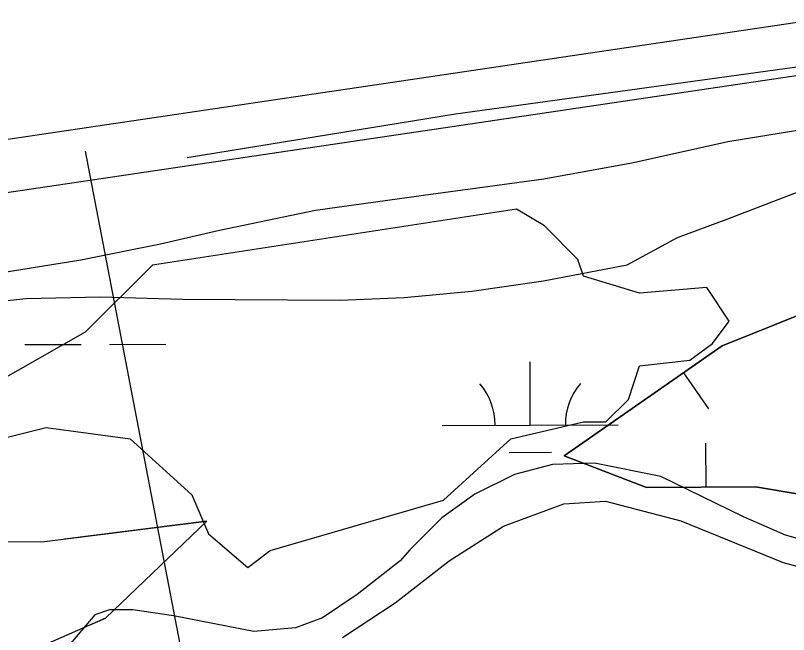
# Model space of a CAD drawing. Extents: x 3355677 to 3393573, y 612928 to 638357.
# Drawn here: x 3361903.3 to 3362342.3, y 624768.4 to 625120 of the extents above; entities that cross this region are included whole.
import ezdxf

# ---------------------------------------------------------------- set-up
doc = ezdxf.new("R2010")
doc.units = 0
for name, color, linetype in [('V-BORW-LINE', 7, 'Continuous'), ('V-FLOD-BASE', 7, 'Continuous'), ('V-LEVE-TOET', 7, 'Continuous'), ('V-RIVR-RANG', 7, 'Continuous'), ('V-SITE-VEGE', 7, 'Continuous'), ('V-SURV-LINE', 7, 'Continuous'), ('V-WETL-SWMP', 7, 'Continuous')]:
    doc.layers.add(name, color=color, linetype=linetype)

msp = doc.modelspace()

# ---------------------------------------------------------------- linework, layer by layer
at = {"layer": 'V-BORW-LINE'}
for p, q in [((3362282.64, 624917.09), (3362296.91, 624896.57)), ((3362295.49, 624852.11), (3362295.39, 624877.11))]:
    msp.add_line(p, q, dxfattribs=at)
for points in [[(3363467.02, 624927.35), (3363384.91, 624883.4), (3363288.31, 624867.19), (3363008.47, 624849.87), (3362836.5, 624865.56), (3362718.56, 624850.45), (3362656.99, 624819.93), (3362550.73, 624831.8), (3362401.38, 624839.31), (3362323.63, 624852.22), (3362261.75, 624851.98), (3362214.82, 624869.93), (3362304.56, 624932.34), (3362392.9, 624967.69), (3362617.51, 624972.25), (3362723.78, 625012.43), (3362872.44, 625002.06), (3363044.82, 625030.9), (3363198.05, 625038.47), (3363368.09, 625012.89), (3363449.54, 624974.26), (3363467.02, 624927.35)], [(3363381.53, 625006.52), (3363368.09, 625012.89), (3363198.05, 625038.47), (3363044.82, 625030.9), (3362872.44, 625002.06), (3362723.78, 625012.43), (3362617.51, 624972.25), (3362392.9, 624967.69), (3362304.56, 624932.34), (3362214.82, 624869.93), (3362261.75, 624851.98), (3362323.63, 624852.22), (3362401.38, 624839.31), (3362479.21, 624835.39)], [(3362011.91, 624832.9), (3361954.36, 624777.65), (3361862.31, 624737.28), (3361602.85, 624718.61), (3361381.44, 624660.66), (3361232.6, 624634.94), (3360997.73, 624590.32), (3360818.94, 624546.45), (3360762.94, 624564.29), (3360790.01, 624579.52), (3360950.59, 624647.2), (3361136.82, 624677.58), (3361352.14, 624716.79), (3361470.94, 624750.07), (3361713.51, 624822.88), (3361918.27, 624821.03), (3362011.91, 624832.9)], [(3362011.91, 624832.9), (3361931.13, 624822.66)], [(3361945.8, 624773.9), (3361954.36, 624777.65), (3362011.91, 624832.9)]]:
    msp.add_lwpolyline(points, dxfattribs=at)
at = {"layer": 'V-FLOD-BASE'}
msp.add_lwpolyline([(3362000.77, 625039.28), (3362153.17, 625064.19), (3362360.81, 625092.75), (3362504.83, 625113.44), (3362708.54, 625144.08), (3362865.14, 625169.7), (3362985.38, 625188.22), (3363125.9, 625207.51), (3363202.82, 625212.62), (3363267.86, 625214.9), (3363381.16, 625216.61), (3363462.31, 625209.15), (3363630.2, 625192.84), (3363736.55, 625179.85), (3363858.98, 625167.6), (3363988.4, 625154.68), (3364110.14, 625139.64), (3364233.97, 625124.6), (3364270.36, 625117.01), (3364292.06, 625112.87)], dxfattribs=at)
at = {"layer": 'V-LEVE-TOET'}
msp.add_lwpolyline([(3361597.25, 624936.89), (3361680.25, 624948.29), (3361740.23, 624956.13), (3361791.14, 624963.95), (3361840.67, 624968.97), (3361895.78, 624974.01), (3361940.42, 624981.12), (3361985.74, 624990.31), (3362019.21, 624998.08), (3362073.61, 625009.4), (3362134.99, 625017.95), (3362203.34, 625027.21), (3362254.25, 625036.42), (3362307.94, 625048.44), (3362360.25, 625056.96)], dxfattribs=at)
at = {"layer": 'V-RIVR-RANG'}
msp.add_line((3361942.89, 625042.9), (3362206.77, 623667.97), dxfattribs=at)
at = {"layer": 'V-SITE-VEGE'}
for p, q in [((3362180.41, 624829.97), (3362214.64, 624842.65)), ((3362214.64, 624842.65), (3362238.42, 624844.12)), ((3362238.42, 624844.12), (3362281.11, 624833.05)), ((3362281.11, 624833.05), (3362339.23, 624809.43)), ((3362149.69, 624810.3), (3362180.41, 624829.97)), ((3362118.98, 624786.43), (3362149.69, 624810.3)), ((3362339.23, 624809.43), (3362370.02, 624801.13)), ((3362088.96, 624766.76), (3362118.98, 624786.43))]:
    msp.add_line(p, q, dxfattribs=at)
msp.add_lwpolyline([(3361857.16, 624870.11), (3361920.74, 624886.01), (3361968.43, 624879.65), (3362003.4, 624847.86), (3362012.94, 624825.61), (3362035.19, 624806.53), (3362047.91, 624816.07), (3362146.46, 624844.68), (3362184.61, 624879.65), (3362225.94, 624889.19), (3362238.65, 624889.19), (3362251.37, 624901.91), (3362257.73, 624920.98), (3362286.34, 624924.16), (3362299.06, 624933.7), (3362308.59, 624946.41), (3362295.88, 624965.49), (3362257.73, 624962.31), (3362225.94, 624971.85), (3362222.76, 624981.38), (3362203.68, 625000.46), (3362187.79, 625009.99), (3361981.15, 624978.2), (3361943, 624940.05), (3361892.13, 624911.44)], dxfattribs=at)
at = {"layer": 'V-SURV-LINE'}
for points in [[(3360482.16, 624839.79), (3363138.15, 625233.46)], [(3363142.53, 625203.78), (3360486.54, 624810.11)]]:
    msp.add_lwpolyline(points, dxfattribs=at)
at = {"layer": 'V-WETL-SWMP'}
for p, q in [((3362307.9, 625004.47), (3362355.41, 625022.79)), ((3362279.26, 624993.9), (3362307.9, 625004.47)), ((3362250.63, 624978.44), (3362279.26, 624993.9)), ((3362203.09, 624969.21), (3362250.63, 624978.44)), ((3362162.54, 624963.5), (3362203.09, 624969.21)), ((3361909.38, 624959.29), (3361951.34, 624960.11)), ((3361951.34, 624960.11), (3361998.2, 624958.84)), ((3362087.72, 624958.4), (3362124.09, 624959.9)), ((3362124.09, 624959.9), (3362162.54, 624963.5)), ((3361847.15, 624952.82), (3361909.38, 624959.29)), ((3361998.2, 624958.84), (3362087.72, 624958.4)), ((3361908.69, 624933.04), (3361940.69, 624933.12)), ((3361956.69, 624933.16), (3361988.69, 624933.25)), ((3362195.66, 624887.36), (3362195.56, 624923.36)), ((3362145.66, 624887.23), (3362245.66, 624887.49)), ((3362183.7, 624871.9), (3362207.7, 624871.96)), ((3362208.28, 624865.02), (3362186.62, 624859.36)), ((3362232.06, 624865.78), (3362208.28, 624865.02)), ((3362269.85, 624858.2), (3362232.06, 624865.78)), ((3362186.62, 624859.36), (3362164.27, 624848.11)), ((3362316.77, 624835.25), (3362269.85, 624858.2)), ((3362164.27, 624848.11), (3362145.42, 624834.77)), ((3362145.42, 624834.77), (3362127.29, 624816.53)), ((3362340.58, 624824.82), (3362316.77, 624835.25)), ((3362365.08, 624817.9), (3362340.58, 624824.82)), ((3362127.29, 624816.53), (3362121.71, 624810.22)), ((3362121.71, 624810.22), (3362097.29, 624791.27)), ((3362097.29, 624791.27), (3362077.74, 624777.92)), ((3361948.35, 624779.66), (3361933.71, 624762.13)), ((3361956.73, 624782.48), (3361948.35, 624779.66)), ((3361970.02, 624782.52), (3361956.73, 624782.48)), ((3361993.11, 624779.08), (3361970.02, 624782.52)), ((3362038.6, 624770.12), (3361993.11, 624779.08)), ((3362077.74, 624777.92), (3362062.37, 624772.29)), ((3362062.37, 624772.29), (3362038.6, 624770.12))]:
    msp.add_line(p, q, dxfattribs=at)
for centre, start, end in [((3362140.41, 624887.69), 359.3782, 40.9218), ((3362250.9, 624887.98), 139.3782, 180.9218)]:
    msp.add_arc(centre, 35.25, start, end, dxfattribs=at)

doc.saveas('drawing.dxf')
